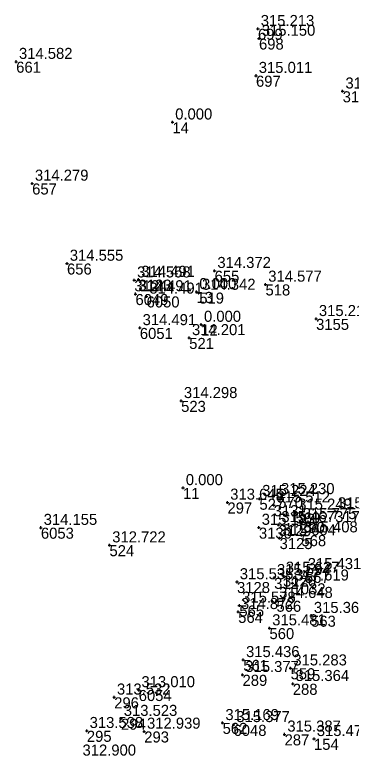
# Model space of a CAD drawing. Extents: x -829398 to -819400, y -1074439 to -1067977.
# Drawn here: x -820688.7 to -820652.2, y -1069332.4 to -1069252 of the extents above; entities that cross this region are included whole.
import ezdxf

# ---------------------------------------------------------------- set-up
doc = ezdxf.new("R2010")
doc.units = 0
for name, color, linetype in [('Vrstva 60', 7, 'Continuous'), ('Vrstva 61', 7, 'Continuous'), ('Čísla bodů_doměření_2012', 7, 'Continuous')]:
    doc.layers.add(name, color=color, linetype=linetype)

# ---------------------------------------------------------------- blocks, each defined once
blk = doc.blocks.new('BOD')
at = {"layer": 'Čísla bodů_doměření_2012'}
for p, q in [((-0.15, 0), (0.15, 0)), ((0, -0.15), (0, 0.15))]:
    blk.add_line(p, q, dxfattribs=at)

msp = doc.modelspace()

# ---------------------------------------------------------------- block references
at = {"layer": 'Vrstva 60'}
for p in [(-820662.337, -1069253.562), (-820662.225, -1069254.616), (-820688.545, -1069257.131), (-820662.552, -1069258.653), (-820653.158, -1069260.346), (-820671.61, -1069263.71), (-820686.815, -1069270.352), (-820683.038, -1069279.041), (-820667.038, -1069279.827), (-820675.28, -1069280.789), (-820675.742, -1069280.858), (-820661.522, -1069281.314), (-820675.614, -1069282.354), (-820669, -1069282.12), (-820668.702, -1069282.195), (-820674.411, -1069282.611), (-820656.036, -1069285.048), (-820675.142, -1069286.034), (-820668.49, -1069285.67), (-820669.791, -1069287.119), (-820670.667, -1069293.95), (-820670.46, -1069303.4), (-820662.179, -1069304.577), (-820660.14, -1069304.375), (-820665.645, -1069304.98), (-820660.636, -1069305.276), (-820658.27, -1069306.062), (-820653.973, -1069305.917), (-820657.77, -1069307.09), (-820685.867, -1069307.718), (-820662.233, -1069307.71), (-820660.103, -1069307.416), (-820659.995, -1069308.845), (-820657.626, -1069308.529), (-820678.436, -1069309.615), (-820659.617, -1069312.909), (-820657.245, -1069312.517), (-820664.609, -1069313.615), (-820660.582, -1069313.164), (-820658.588, -1069313.754), (-820660.333, -1069315.649), (-820664.481, -1069316.856), (-820664.354, -1069316.159), (-820656.578, -1069317.273), (-820661.092, -1069318.617), (-820663.932, -1069322.068), (-820658.802, -1069322.973), (-820664.012, -1069323.687), (-820658.561, -1069324.664), (-820675.267, -1069325.336), (-820677.923, -1069326.133), (-820677.185, -1069328.451), (-820666.172, -1069328.904), (-820680.887, -1069329.766), (-820664.986, -1069329.124), (-820674.666, -1069329.84), (-820659.455, -1069330.153), (-820656.264, -1069330.638)]:
    msp.add_blockref('BOD', p, dxfattribs=at)

# ---------------------------------------------------------------- texts
for s, p in [('699', (-820662.337, -1069254.762)), ('698', (-820662.225, -1069255.816)), ('661', (-820688.545, -1069258.331)), ('697', (-820662.552, -1069259.853)), ('3156', (-820653.158, -1069261.546)), ('14', (-820671.61, -1069264.91)), ('657', (-820686.815, -1069271.552)), ('656', (-820683.038, -1069280.241)), ('655', (-820667.038, -1069281.027)), ('3124', (-820675.742, -1069282.058)), ('3123', (-820675.28, -1069281.989)), ('518', (-820661.522, -1069282.514)), ('13', (-820669, -1069283.32)), ('519', (-820668.702, -1069283.395)), ('6049', (-820675.614, -1069283.554)), ('6050', (-820674.411, -1069283.811)), ('3155', (-820656.036, -1069286.248)), ('6051', (-820675.142, -1069287.234)), ('12', (-820668.49, -1069286.87)), ('521', (-820669.791, -1069288.319)), ('523', (-820670.667, -1069295.15)), ('11', (-820670.46, -1069304.6)), ('527', (-820662.179, -1069305.777)), ('570', (-820660.14, -1069305.575)), ('297', (-820665.645, -1069306.18)), ('3131', (-820660.636, -1069306.476)), ('569', (-820658.27, -1069307.262)), ('317', (-820653.973, -1069307.117)), ('290', (-820657.77, -1069308.29)), ('6053', (-820685.867, -1069308.918)), ('3130', (-820662.233, -1069308.91)), ('3129', (-820660.103, -1069308.616)), ('568', (-820657.626, -1069309.729)), ('3125', (-820659.995, -1069310.045)), ('524', (-820678.436, -1069310.815)), ('567', (-820657.245, -1069313.717)), ('3127', (-820660.582, -1069314.364)), ('3126', (-820659.617, -1069314.109)), ('3128', (-820664.609, -1069314.815)), ('1032', (-820658.588, -1069314.954)), ('566', (-820660.333, -1069316.849)), ('565', (-820664.354, -1069317.359)), ('564', (-820664.481, -1069318.056)), ('563', (-820656.578, -1069318.473)), ('560', (-820661.092, -1069319.817)), ('561', (-820663.932, -1069323.268)), ('559', (-820658.802, -1069324.173)), ('289', (-820664.012, -1069324.887)), ('288', (-820658.561, -1069325.864)), ('6054', (-820675.267, -1069326.536)), ('296', (-820677.923, -1069327.333)), ('294', (-820677.185, -1069329.651)), ('562', (-820666.172, -1069330.104)), ('6048', (-820664.986, -1069330.324)), ('295', (-820680.887, -1069330.966)), ('293', (-820674.666, -1069331.04)), ('287', (-820659.455, -1069331.353)), ('154', (-820656.264, -1069331.838))]:
    msp.add_text(s, height=1.2, dxfattribs=at).set_placement(p)
at = {"layer": 'Vrstva 61'}
for s, p in [('315.213', (-820662.037, -1069253.262)), ('315.150', (-820661.925, -1069254.316)), ('314.582', (-820688.245, -1069256.831)), ('315.011', (-820662.252, -1069258.353)), ('315.046', (-820652.858, -1069260.046)), ('0.000', (-820671.31, -1069263.41)), ('314.279', (-820686.515, -1069270.052)), ('314.555', (-820682.738, -1069278.741)), ('314.372', (-820666.738, -1069279.527)), ('314.568', (-820675.442, -1069280.558)), ('314.491', (-820674.98, -1069280.489)), ('314.577', (-820661.222, -1069281.014)), ('0.000', (-820668.7, -1069281.82)), ('314.491', (-820675.314, -1069282.054)), ('314.491', (-820674.111, -1069282.311)), ('314.342', (-820668.402, -1069281.895)), ('315.218', (-820655.736, -1069284.748)), ('314.491', (-820674.842, -1069285.734)), ('0.000', (-820668.19, -1069285.37)), ('314.201', (-820669.491, -1069286.819)), ('314.298', (-820670.367, -1069293.65)), ('0.000', (-820670.16, -1069303.1)), ('315.224', (-820661.879, -1069304.277)), ('315.230', (-820659.84, -1069304.075)), ('313.645', (-820665.345, -1069304.68)), ('315.512', (-820660.336, -1069304.976)), ('315.249', (-820657.97, -1069305.762)), ('315.268', (-820653.673, -1069305.617)), ('314.155', (-820685.567, -1069307.418)), ('315.183', (-820661.933, -1069307.41)), ('315.467', (-820659.803, -1069307.116)), ('315.775', (-820657.47, -1069306.79)), ('315.408', (-820657.326, -1069308.229)), ('315.604', (-820659.695, -1069308.545)), ('312.722', (-820678.136, -1069309.315)), ('315.431', (-820656.945, -1069312.217)), ('315.554', (-820660.282, -1069312.864)), ('315.627', (-820659.317, -1069312.609)), ('315.535', (-820664.309, -1069313.315)), ('317.619', (-820658.288, -1069313.454)), ('314.648', (-820660.033, -1069315.349)), ('315.578', (-820664.054, -1069315.859)), ('314.872', (-820664.181, -1069316.556)), ('315.367', (-820656.278, -1069316.973)), ('315.481', (-820660.792, -1069318.317)), ('315.436', (-820663.632, -1069321.768)), ('315.283', (-820658.502, -1069322.673)), ('315.377', (-820663.712, -1069323.387)), ('315.364', (-820658.261, -1069324.364)), ('313.010', (-820674.967, -1069325.036)), ('313.532', (-820677.623, -1069325.833)), ('313.523', (-820676.885, -1069328.151)), ('315.169', (-820665.872, -1069328.604)), ('315.377', (-820664.686, -1069328.824)), ('313.538', (-820680.587, -1069329.466)), ('312.939', (-820674.366, -1069329.54)), ('315.387', (-820659.155, -1069329.853)), ('315.472', (-820655.964, -1069330.338)), ('312.900', (-820681.356, -1069332.459))]:
    msp.add_text(s, height=1.2, dxfattribs=at).set_placement(p)

doc.saveas('drawing.dxf')
